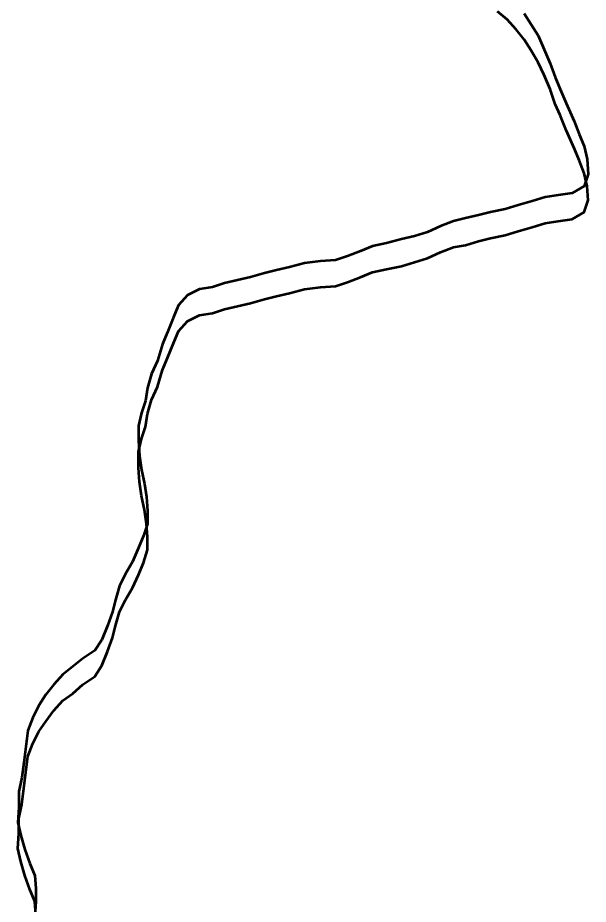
# Model space of a CAD drawing. Extents: x 553962 to 842807, y 8883888 to 9032388.
# Drawn here: x 815282.8 to 815339.9, y 9017608.2 to 9017697 of the extents above; entities that cross this region are included whole.
import ezdxf

# ---------------------------------------------------------------- set-up
doc = ezdxf.new("R2010")
doc.units = 0
doc.header["$LTSCALE"] = 200
doc.layers.add('1', color=7, linetype='Continuous', lineweight=13)

msp = doc.modelspace()

# ---------------------------------------------------------------- linework, layer by layer
at = {"layer": '1', "lineweight": 53}
for points in [[(815303.5, 9017667.8), (815304.8, 9017668.1), (815306.1, 9017668.4), (815307.5, 9017668.8), (815308.7, 9017669.1), (815310, 9017669.4), (815311.5, 9017669.8), (815313.1, 9017670), (815314.6, 9017670.1), (815315.8, 9017670.5), (815317.1, 9017671), (815318.3, 9017671.5), (815319.7, 9017671.8), (815321.2, 9017672.1), (815322.5, 9017672.5), (815323.8, 9017672.9), (815325.1, 9017673.5), (815326.4, 9017674), (815327.6, 9017674.2), (815328.9, 9017674.6), (815330.1, 9017674.9), (815331.6, 9017675.2), (815332.9, 9017675.6), (815334.3, 9017676), (815335.6, 9017676.4), (815336.9, 9017676.6), (815338.3, 9017676.8), (815339.5, 9017677.5), (815339.9, 9017678.7), (815339.8, 9017680.1), (815339.5, 9017681.4), (815339, 9017682.7), (815338.5, 9017683.9), (815337.7, 9017685.7), (815337.1, 9017687.2), (815336.6, 9017688.3), (815336.1, 9017689.8), (815335.5, 9017691.2), (815334.9, 9017692.5), (815334.2, 9017693.7), (815333.5, 9017694.8), (815332.7, 9017695.8), (815331.8, 9017696.8), (815330.8, 9017697.6)], [(815303.5, 9017667.8), (815304.8, 9017668.1), (815306.1, 9017668.4), (815307.5, 9017668.8), (815308.7, 9017669.1), (815310, 9017669.4), (815311.5, 9017669.8), (815313.1, 9017670), (815314.6, 9017670.1), (815315.8, 9017670.5), (815317.1, 9017671), (815318.3, 9017671.5), (815319.7, 9017671.8), (815321.2, 9017672.1), (815322.5, 9017672.5), (815323.8, 9017672.9), (815325.1, 9017673.5), (815326.4, 9017674), (815327.6, 9017674.2), (815328.9, 9017674.6), (815330.1, 9017674.9), (815331.6, 9017675.2), (815332.9, 9017675.6), (815334.3, 9017676), (815335.6, 9017676.4), (815336.9, 9017676.6), (815338.3, 9017676.8), (815339.5, 9017677.5), (815339.9, 9017678.7), (815339.8, 9017680.1), (815339.5, 9017681.4), (815339, 9017682.7), (815338.5, 9017683.9), (815337.7, 9017685.7), (815337.1, 9017687.2), (815336.6, 9017688.3), (815336.1, 9017689.8), (815335.5, 9017691.2), (815334.9, 9017692.5), (815334.2, 9017693.7), (815333.5, 9017694.8), (815332.7, 9017695.8), (815331.8, 9017696.8), (815330.8, 9017697.6)], [(815333.5, 9017697.4), (815334.2, 9017696.3), (815334.9, 9017695.2), (815335.5, 9017693.8), (815336.1, 9017692.4), (815336.6, 9017691), (815337.1, 9017689.8), (815337.7, 9017688.4), (815338.5, 9017686.6), (815339, 9017685.3), (815339.5, 9017684.1), (815339.8, 9017682.8), (815339.9, 9017681.3), (815339.5, 9017680.1), (815338.3, 9017679.4), (815336.9, 9017679.2), (815335.6, 9017679), (815334.3, 9017678.6), (815332.9, 9017678.2), (815331.6, 9017677.8), (815330.1, 9017677.5), (815328.9, 9017677.2), (815327.6, 9017676.9), (815326.4, 9017676.6), (815325.1, 9017676.1), (815323.8, 9017675.5), (815322.5, 9017675.1), (815321.2, 9017674.8), (815319.7, 9017674.4), (815318.3, 9017674.1), (815317.1, 9017673.6), (815315.8, 9017673.1), (815314.6, 9017672.7), (815313.1, 9017672.6), (815311.5, 9017672.4), (815310, 9017672), (815308.7, 9017671.7), (815307.5, 9017671.4), (815306.1, 9017671), (815304.8, 9017670.7), (815303.5, 9017670.4)], [(815333.5, 9017697.4), (815334.2, 9017696.3), (815334.9, 9017695.2), (815335.5, 9017693.8), (815336.1, 9017692.4), (815336.6, 9017691), (815337.1, 9017689.8), (815337.7, 9017688.4), (815338.5, 9017686.6), (815339, 9017685.3), (815339.5, 9017684.1), (815339.8, 9017682.8), (815339.9, 9017681.3), (815339.5, 9017680.1), (815338.3, 9017679.4), (815336.9, 9017679.2), (815335.6, 9017679), (815334.3, 9017678.6), (815332.9, 9017678.2), (815331.6, 9017677.8), (815330.1, 9017677.5), (815328.9, 9017677.2), (815327.6, 9017676.9), (815326.4, 9017676.6), (815325.1, 9017676.1), (815323.8, 9017675.5), (815322.5, 9017675.1), (815321.2, 9017674.8), (815319.7, 9017674.4), (815318.3, 9017674.1), (815317.1, 9017673.6), (815315.8, 9017673.1), (815314.6, 9017672.7), (815313.1, 9017672.6), (815311.5, 9017672.4), (815310, 9017672), (815308.7, 9017671.7), (815307.5, 9017671.4), (815306.1, 9017671), (815304.8, 9017670.7), (815303.5, 9017670.4)], [(815333.5, 9017697.4), (815334.2, 9017696.3), (815334.9, 9017695.2), (815335.5, 9017693.8), (815336.1, 9017692.4), (815336.6, 9017691), (815337.1, 9017689.8), (815337.7, 9017688.4), (815338.5, 9017686.6), (815339, 9017685.3), (815339.5, 9017684.1), (815339.8, 9017682.8), (815339.9, 9017681.3), (815339.5, 9017680.1), (815338.3, 9017679.4), (815336.9, 9017679.2), (815335.6, 9017679), (815334.3, 9017678.6), (815332.9, 9017678.2), (815331.6, 9017677.8), (815330.1, 9017677.5), (815328.9, 9017677.2), (815327.6, 9017676.9), (815326.4, 9017676.6), (815325.1, 9017676.1), (815323.8, 9017675.5), (815322.5, 9017675.1), (815321.2, 9017674.8), (815319.7, 9017674.4), (815318.3, 9017674.1), (815317.1, 9017673.6), (815315.8, 9017673.1), (815314.6, 9017672.7), (815313.1, 9017672.6), (815311.5, 9017672.4), (815310, 9017672), (815308.7, 9017671.7), (815307.5, 9017671.4), (815306.1, 9017671), (815304.8, 9017670.7), (815303.5, 9017670.4)], [(815333.5, 9017697.4), (815334.2, 9017696.3), (815334.9, 9017695.2), (815335.5, 9017693.8), (815336.1, 9017692.4), (815336.6, 9017691), (815337.1, 9017689.8), (815337.7, 9017688.4), (815338.5, 9017686.6), (815339, 9017685.3), (815339.5, 9017684.1), (815339.8, 9017682.8), (815339.9, 9017681.3), (815339.5, 9017680.1), (815338.3, 9017679.4), (815336.9, 9017679.2), (815335.6, 9017679), (815334.3, 9017678.6), (815332.9, 9017678.2), (815331.6, 9017677.8), (815330.1, 9017677.5), (815328.9, 9017677.2), (815327.6, 9017676.9), (815326.4, 9017676.6), (815325.1, 9017676.1), (815323.8, 9017675.5), (815322.5, 9017675.1), (815321.2, 9017674.8), (815319.7, 9017674.4), (815318.3, 9017674.1), (815317.1, 9017673.6), (815315.8, 9017673.1), (815314.6, 9017672.7), (815313.1, 9017672.6), (815311.5, 9017672.4), (815310, 9017672), (815308.7, 9017671.7), (815307.5, 9017671.4), (815306.1, 9017671), (815304.8, 9017670.7), (815303.5, 9017670.4)], [(815303.5, 9017670.4), (815302.3, 9017670), (815301, 9017669.8), (815299.8, 9017669.2), (815298.9, 9017668.2), (815298.4, 9017667), (815297.8, 9017665.5), (815297.3, 9017664.3), (815296.8, 9017662.6), (815296.2, 9017661.3), (815295.8, 9017659.9), (815295.6, 9017658.6), (815295.2, 9017657.4), (815294.9, 9017656.1), (815294.9, 9017654.6), (815295, 9017653.1), (815295.2, 9017651.7), (815295.5, 9017650.3), (815295.7, 9017649), (815295.8, 9017647.6), (815295.8, 9017646.3), (815295.4, 9017645.1), (815294.9, 9017643.9), (815294.3, 9017642.5), (815293.6, 9017641.3), (815293, 9017640.1), (815292.6, 9017638.7), (815292.3, 9017637.5), (815291.8, 9017636.1), (815291.2, 9017634.7), (815290.5, 9017633.6), (815289.3, 9017632.8), (815288.3, 9017632), (815287.3, 9017631.2), (815286.4, 9017630.2), (815285.6, 9017629.2), (815284.9, 9017628.1)], [(815303.5, 9017670.4), (815302.3, 9017670), (815301, 9017669.8), (815299.8, 9017669.2), (815298.9, 9017668.2), (815298.4, 9017667), (815297.8, 9017665.5), (815297.3, 9017664.3), (815296.8, 9017662.6), (815296.2, 9017661.3), (815295.8, 9017659.9), (815295.6, 9017658.6), (815295.2, 9017657.4), (815294.9, 9017656.1), (815294.9, 9017654.6), (815295, 9017653.1), (815295.2, 9017651.7), (815295.5, 9017650.3), (815295.7, 9017649), (815295.8, 9017647.6), (815295.8, 9017646.3), (815295.4, 9017645.1), (815294.9, 9017643.9), (815294.3, 9017642.5), (815293.6, 9017641.3), (815293, 9017640.1), (815292.6, 9017638.7), (815292.3, 9017637.5), (815291.8, 9017636.1), (815291.2, 9017634.7), (815290.5, 9017633.6), (815289.3, 9017632.8), (815288.3, 9017632), (815287.3, 9017631.2), (815286.4, 9017630.2), (815285.6, 9017629.2), (815284.9, 9017628.1)], [(815303.5, 9017670.4), (815302.3, 9017670), (815301, 9017669.8), (815299.8, 9017669.2), (815298.9, 9017668.2), (815298.4, 9017667), (815297.8, 9017665.5), (815297.3, 9017664.3), (815296.8, 9017662.6), (815296.2, 9017661.3), (815295.8, 9017659.9), (815295.6, 9017658.6), (815295.2, 9017657.4), (815294.9, 9017656.1), (815294.9, 9017654.6), (815295, 9017653.1), (815295.2, 9017651.7), (815295.5, 9017650.3), (815295.7, 9017649), (815295.8, 9017647.6), (815295.8, 9017646.3), (815295.4, 9017645.1), (815294.9, 9017643.9), (815294.3, 9017642.5), (815293.6, 9017641.3), (815293, 9017640.1), (815292.6, 9017638.7), (815292.3, 9017637.5), (815291.8, 9017636.1), (815291.2, 9017634.7), (815290.5, 9017633.6), (815289.3, 9017632.8), (815288.3, 9017632), (815287.3, 9017631.2), (815286.4, 9017630.2), (815285.6, 9017629.2), (815284.9, 9017628.1)], [(815303.5, 9017670.4), (815302.3, 9017670), (815301, 9017669.8), (815299.8, 9017669.2), (815298.9, 9017668.2), (815298.4, 9017667), (815297.8, 9017665.5), (815297.3, 9017664.3), (815296.8, 9017662.6), (815296.2, 9017661.3), (815295.8, 9017659.9), (815295.6, 9017658.6), (815295.2, 9017657.4), (815294.9, 9017656.1), (815294.9, 9017654.6), (815295, 9017653.1), (815295.2, 9017651.7), (815295.5, 9017650.3), (815295.7, 9017649), (815295.8, 9017647.6), (815295.8, 9017646.3), (815295.4, 9017645.1), (815294.9, 9017643.9), (815294.3, 9017642.5), (815293.6, 9017641.3), (815293, 9017640.1), (815292.6, 9017638.7), (815292.3, 9017637.5), (815291.8, 9017636.1), (815291.2, 9017634.7), (815290.5, 9017633.6), (815289.3, 9017632.8), (815288.3, 9017632), (815287.3, 9017631.2), (815286.4, 9017630.2), (815285.6, 9017629.2), (815284.9, 9017628.1)], [(815284.9, 9017625.5), (815285.6, 9017626.5), (815286.4, 9017627.6), (815287.3, 9017628.6), (815288.3, 9017629.3), (815289.3, 9017630.2), (815290.5, 9017631), (815291.2, 9017632.1), (815291.8, 9017633.5), (815292.3, 9017634.9), (815292.6, 9017636.1), (815293, 9017637.5), (815293.6, 9017638.7), (815294.3, 9017639.9), (815294.9, 9017641.2), (815295.4, 9017642.4), (815295.8, 9017643.7), (815295.8, 9017645), (815295.7, 9017646.3), (815295.5, 9017647.7), (815295.2, 9017649.1), (815295, 9017650.5), (815294.9, 9017651.9), (815294.9, 9017653.5), (815295.2, 9017654.8), (815295.6, 9017656), (815295.8, 9017657.3), (815296.2, 9017658.7), (815296.8, 9017660), (815297.3, 9017661.7), (815297.8, 9017662.9), (815298.4, 9017664.4), (815298.9, 9017665.6), (815299.8, 9017666.6), (815301, 9017667.2), (815302.3, 9017667.4), (815303.5, 9017667.8)], [(815284.9, 9017625.5), (815285.6, 9017626.5), (815286.4, 9017627.6), (815287.3, 9017628.6), (815288.3, 9017629.3), (815289.3, 9017630.2), (815290.5, 9017631), (815291.2, 9017632.1), (815291.8, 9017633.5), (815292.3, 9017634.9), (815292.6, 9017636.1), (815293, 9017637.5), (815293.6, 9017638.7), (815294.3, 9017639.9), (815294.9, 9017641.2), (815295.4, 9017642.4), (815295.8, 9017643.7), (815295.8, 9017645), (815295.7, 9017646.3), (815295.5, 9017647.7), (815295.2, 9017649.1), (815295, 9017650.5), (815294.9, 9017651.9), (815294.9, 9017653.5), (815295.2, 9017654.8), (815295.6, 9017656), (815295.8, 9017657.3), (815296.2, 9017658.7), (815296.8, 9017660), (815297.3, 9017661.7), (815297.8, 9017662.9), (815298.4, 9017664.4), (815298.9, 9017665.6), (815299.8, 9017666.6), (815301, 9017667.2), (815302.3, 9017667.4), (815303.5, 9017667.8)], [(815284.9, 9017628.1), (815284.3, 9017626.9), (815283.8, 9017625.6), (815283.6, 9017624), (815283.4, 9017622.4), (815283.2, 9017620.9), (815282.9, 9017619.5), (815282.9, 9017617.9), (815282.8, 9017616.4), (815283.1, 9017615.1), (815283.5, 9017613.7), (815284, 9017612.3), (815284.5, 9017611.1), (815284.6, 9017609.8), (815284.6, 9017608.5), (815284.5, 9017607)], [(815284.9, 9017628.1), (815284.3, 9017626.9), (815283.8, 9017625.6), (815283.6, 9017624), (815283.4, 9017622.4), (815283.2, 9017620.9), (815282.9, 9017619.5), (815282.9, 9017617.9), (815282.8, 9017616.4), (815283.1, 9017615.1), (815283.5, 9017613.7), (815284, 9017612.3), (815284.5, 9017611.1), (815284.6, 9017609.8), (815284.6, 9017608.5), (815284.5, 9017607)], [(815284.9, 9017628.1), (815284.3, 9017626.9), (815283.8, 9017625.6), (815283.6, 9017624), (815283.4, 9017622.4), (815283.2, 9017620.9), (815282.9, 9017619.5), (815282.9, 9017617.9), (815282.8, 9017616.4), (815283.1, 9017615.1), (815283.5, 9017613.7), (815284, 9017612.3), (815284.5, 9017611.1), (815284.6, 9017609.8), (815284.6, 9017608.5), (815284.5, 9017607)], [(815284.9, 9017628.1), (815284.3, 9017626.9), (815283.8, 9017625.6), (815283.6, 9017624), (815283.4, 9017622.4), (815283.2, 9017620.9), (815282.9, 9017619.5), (815282.9, 9017617.9), (815282.8, 9017616.4), (815283.1, 9017615.1), (815283.5, 9017613.7), (815284, 9017612.3), (815284.5, 9017611.1), (815284.6, 9017609.8), (815284.6, 9017608.5), (815284.5, 9017607)], [(815284.6, 9017607.2), (815284.5, 9017608.5), (815284, 9017609.7), (815283.5, 9017611.1), (815283.1, 9017612.5), (815282.8, 9017613.8), (815282.9, 9017615.3), (815282.9, 9017616.8), (815283.2, 9017618.2), (815283.4, 9017619.8), (815283.6, 9017621.4), (815283.8, 9017623), (815284.3, 9017624.3), (815284.9, 9017625.5)], [(815284.6, 9017607.2), (815284.5, 9017608.5), (815284, 9017609.7), (815283.5, 9017611.1), (815283.1, 9017612.5), (815282.8, 9017613.8), (815282.9, 9017615.3), (815282.9, 9017616.8), (815283.2, 9017618.2), (815283.4, 9017619.8), (815283.6, 9017621.4), (815283.8, 9017623), (815284.3, 9017624.3), (815284.9, 9017625.5)]]:
    msp.add_lwpolyline(points, dxfattribs=at)

doc.saveas('drawing.dxf')
